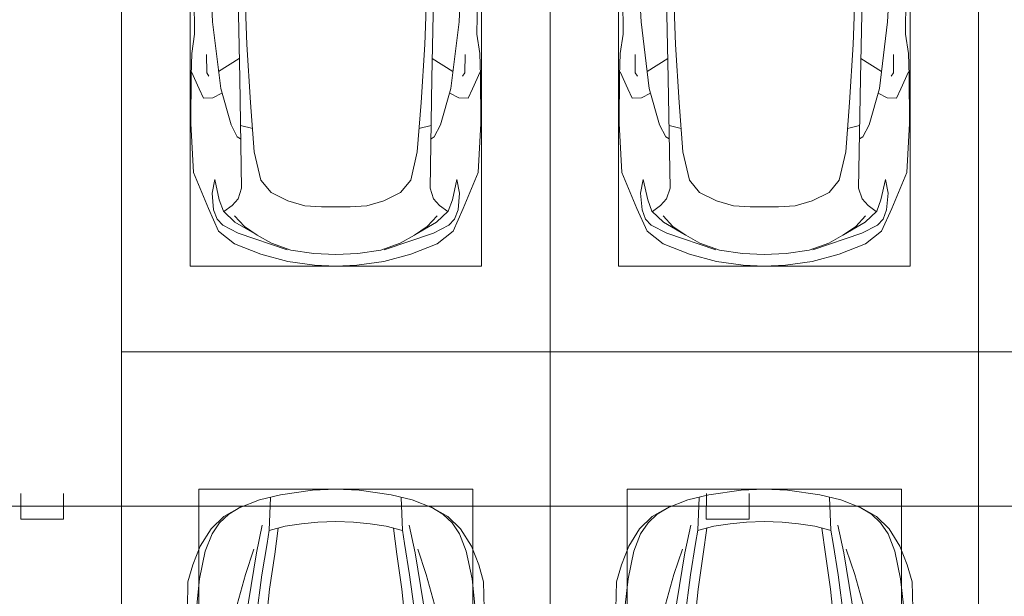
# Model space of a CAD drawing. Header units: millimetres. Extents: x -32229 to 291619, y -13689 to 125138.
# Tile 440 of 565: x 73141 to 78885, y 102925 to 106288. Entities that reach past the tile are written whole.
import ezdxf

# ---------------------------------------------------------------- set-up
doc = ezdxf.new("R2010")
doc.units = ezdxf.units.MM
doc.layers.add('A-DETL-____-OTLN', color=7, linetype='Continuous', lineweight=9, true_color=0x00a600)
doc.layers.add('A-DETL-GENF-OTLN', color=7, linetype='Continuous', lineweight=18)
doc.layers.add('C-PRKG-____-OTLN', color=7, linetype='Continuous', lineweight=18)

# ---------------------------------------------------------------- blocks, each defined once
blk = doc.blocks.new('АР_Машиноместо - 5300x2500_С-V38--02 ЭМ')
at = {"layer": 'A-DETL-GENF-OTLN', "color": 253, "lineweight": 13, "true_color": 0xaaaaaa}
for p, q in [((970.2, 4771.8), (812.7, 4729.4)), ((1126.4, 4794.1), (970.2, 4771.8)), ((1250, 4800), (1126.4, 4794.1)), ((1250, 4800), (1373.6, 4794.1)), ((1373.6, 4794.1), (1529.8, 4771.8)), ((1529.8, 4771.8), (1687.3, 4729.4)), ((812.7, 4729.4), (659.1, 4669.9)), ((1122.2, 4726.4), (988.2, 4706.7)), ((1250, 4731.7), (1122.2, 4726.4)), ((1250, 4731.7), (1377.8, 4726.4)), ((1377.8, 4726.4), (1511.8, 4706.7)), ((1687.3, 4729.4), (1840.9, 4669.9)), ((659.1, 4669.9), (565.9, 4595.1)), ((680.7, 4606.5), (967, 4703.6)), ((873.9, 4665.1), (791.3, 4619.7)), ((988.2, 4706.7), (873.9, 4665.1)), ((1511.8, 4706.7), (1626.1, 4665.1)), ((1819.3, 4606.5), (1533, 4703.6)), ((1626.1, 4665.1), (1708.7, 4619.7)), ((1840.9, 4669.9), (1934.1, 4595.1)), ((590.7, 4560.1), (680.7, 4606.5)), ((788.5, 4617.7), (661.8, 4543.1)), ((791.3, 4619.7), (717.1, 4568.9)), ((1708.7, 4619.7), (1782.9, 4568.9)), ((1711.5, 4617.7), (1838.2, 4543.1)), ((1909.3, 4560.1), (1819.3, 4606.5)), ((565.9, 4595.1), (507.1, 4462.6)), ((557.5, 4525.7), (590.7, 4560.1)), ((661.8, 4543.1), (594.6, 4479.3)), ((717.1, 4568.9), (659.6, 4505.3)), ((1782.9, 4568.9), (1840.4, 4505.3)), ((1838.2, 4543.1), (1905.4, 4479.3)), ((1942.5, 4525.7), (1909.3, 4560.1)), ((1934.1, 4595.1), (1992.9, 4462.6)), ((536.4, 4471.4), (557.5, 4525.7)), ((645, 4445.5), (597.3, 4481.4)), ((1855, 4445.5), (1902.7, 4481.4)), ((1963.6, 4471.4), (1942.5, 4525.7)), ((507.1, 4462.6), (419.6, 4254.2)), ((528.4, 4374.7), (536.4, 4471.4)), ((594.6, 4479.3), (569.5, 4413.1)), ((679.6, 4406.3), (645, 4445.5)), ((970.5, 4419.3), (1069.6, 4447.3)), ((1069.6, 4447.3), (1167.1, 4453.2)), ((1167.1, 4453.2), (1250, 4453.9)), ((1332.9, 4453.2), (1250, 4453.9)), ((1430.4, 4447.3), (1332.9, 4453.2)), ((1529.5, 4419.3), (1430.4, 4447.3)), ((1820.4, 4406.3), (1855, 4445.5)), ((1905.4, 4479.3), (1930.5, 4413.1)), ((1971.6, 4374.7), (1963.6, 4471.4)), ((1992.9, 4462.6), (2080.4, 4254.2)), ((543.7, 4295.1), (528.4, 4374.7)), ((569.5, 4413.1), (543.7, 4295.1)), ((699.7, 4345.5), (679.6, 4406.3)), ((812.5, 4298.9), (872.7, 4370.2)), ((872.7, 4370.2), (970.5, 4419.3)), ((1627.3, 4370.2), (1529.5, 4419.3)), ((1687.5, 4298.9), (1627.3, 4370.2)), ((1800.3, 4345.5), (1820.4, 4406.3)), ((1930.5, 4413.1), (1956.3, 4295.1)), ((1956.3, 4295.1), (1971.6, 4374.7)), ((689.3, 3705.5), (699.7, 4345.5)), ((1810.7, 3705.5), (1800.3, 4345.5)), ((419.6, 4254.2), (403.4, 3968)), ((774.4, 4132.9), (812.5, 4298.9)), ((1725.6, 4132.9), (1687.5, 4298.9)), ((2080.4, 4254.2), (2096.6, 3968)), ((752.2, 3845.6), (774.4, 4132.9)), ((1747.8, 3845.6), (1725.6, 4132.9)), ((638.7, 3975.4), (675.2, 4045.5)), ((675.2, 4045.5), (694.6, 4057.6)), ((1824.8, 4045.5), (1805.4, 4057.6)), ((1861.3, 3975.4), (1824.8, 4045.5)), ((403.4, 3968), (405.6, 3688.5)), ((578.7, 3762.9), (638.7, 3975.4)), ((1921.3, 3762.9), (1861.3, 3975.4)), ((2096.6, 3968), (2094.4, 3688.5)), ((453.1, 3766.3), (478.4, 3819.3)), ((478.4, 3819.3), (532.5, 3818.1)), ((532.5, 3818.1), (585.5, 3790.5)), ((731.2, 3507.6), (752.2, 3845.6)), ((1768.8, 3507.6), (1747.8, 3845.6)), ((1967.5, 3818.1), (1914.5, 3790.5)), ((2021.6, 3819.3), (1967.5, 3818.1)), ((2046.9, 3766.3), (2021.6, 3819.3)), ((408.2, 3667), (453.1, 3766.3)), ((530.9, 3374.8), (578.7, 3762.9)), ((1969.1, 3374.8), (1921.3, 3762.9)), ((2091.8, 3667), (2046.9, 3766.3)), ((405.6, 3688.5), (409.5, 3560)), ((496.8, 3671.6), (510.1, 3691.5)), ((678.7, 3159.5), (689.3, 3705.5)), ((1821.3, 3159.5), (1810.7, 3705.5)), ((2003.2, 3671.6), (1989.9, 3691.5)), ((2094.4, 3688.5), (2090.5, 3560)), ((495.5, 3566.1), (496.8, 3671.6)), ((687.1, 3588.8), (566.5, 3663.9)), ((1812.9, 3588.8), (1933.5, 3663.9)), ((2004.5, 3566.1), (2003.2, 3671.6)), ((409.5, 3560), (426.5, 3446.8)), ((704.9, 2775.5), (731.2, 3507.6)), ((1795.1, 2775.5), (1768.8, 3507.6)), ((2090.5, 3560), (2073.5, 3446.8)), ((426.5, 3446.8), (417.5, 2723)), ((2073.5, 3446.8), (2082.5, 2723)), ((501.4, 2789.7), (530.9, 3374.8)), ((1998.6, 2789.7), (1969.1, 3374.8))]:
    blk.add_line(p, q, dxfattribs=at)
at = {"layer": 'A-DETL-GENF-OTLN', "color": 254, "lineweight": 13, "true_color": 0xd4d4d4}
for p, q in [((694.6, 3980.4), (765.1, 3996.8)), ((1805.4, 3980.4), (1734.9, 3996.8))]:
    blk.add_line(p, q, dxfattribs=at)
at = {"layer": 'C-PRKG-____-OTLN', "color": 253, "lineweight": 13, "true_color": 0xaaaaaa}
for p, q in [((2500, 5300), (0, 5300)), ((0, 0), (0, 5300)), ((2500, 0), (2500, 5300)), ((400, 4800), (2100, 4800)), ((400, 500), (400, 4800)), ((2100, 500), (2100, 4800))]:
    blk.add_line(p, q, dxfattribs=at)
blk = doc.blocks.new('АР_Машиноместо - 4900x2400_М__5300х2500_-2211001--02 ЭМ')
at = {"layer": 'A-DETL-GENF-OTLN', "color": 253, "lineweight": 13, "true_color": 0xaaaaaa}
for p, q in [((863.9, -3917.5), (840.1, -3687.8)), ((1636.1, -3917.5), (1659.9, -3687.8)), ((387.4, -3958.4), (384, -3802.9)), ((2112.6, -3958.4), (2116, -3802.9)), ((416.4, -4059.2), (387.4, -3958.4)), ((893.6, -4121.6), (863.9, -3917.5)), ((1606.4, -4121.6), (1636.1, -3917.5)), ((2083.6, -4059.2), (2112.6, -3958.4)), ((458.6, -4167), (416.4, -4059.2)), ((2041.4, -4167), (2083.6, -4059.2)), ((914, -4272.5), (893.6, -4121.6)), ((1586, -4272.5), (1606.4, -4121.6)), ((522.5, -4267.9), (458.6, -4167)), ((1977.5, -4267.9), (2041.4, -4167)), ((596.3, -4340.6), (522.5, -4267.9)), ((955.5, -4283.9), (861, -4259.4)), ((861.2, -4260.3), (869.3, -4451.1)), ((1050.4, -4297.3), (955.5, -4283.9)), ((1146, -4306.7), (1050.4, -4297.3)), ((1250, -4312), (1146, -4306.7)), ((1250, -4312), (1354, -4306.7)), ((1354, -4306.7), (1449.6, -4297.3)), ((1449.6, -4297.3), (1544.5, -4283.9)), ((1544.5, -4283.9), (1639, -4259.4)), ((1638.8, -4260.3), (1630.7, -4451.1)), ((1903.7, -4340.6), (1977.5, -4267.9)), ((686, -4391.6), (596.3, -4340.6)), ((1814, -4391.6), (1903.7, -4340.6)), ((804.4, -4436.7), (686, -4391.6)), ((1695.6, -4436.7), (1814, -4391.6)), ((927, -4466.6), (804.4, -4436.7)), ((1114.6, -4493), (927, -4466.6)), ((1385.4, -4493), (1573, -4466.6)), ((1573, -4466.6), (1695.6, -4436.7)), ((1250, -4500), (1114.6, -4493)), ((1250, -4500), (1385.4, -4493))]:
    blk.add_line(p, q, dxfattribs=at)
at = {"layer": 'A-DETL-GENF-OTLN', "color": 254, "lineweight": 13, "true_color": 0xd4d4d4}
for p, q in [((723.2, -3741.5), (786.9, -4128.3)), ((785.7, -3746.6), (819.4, -4000.8)), ((1714.3, -3746.6), (1680.6, -4000.8)), ((1776.8, -3741.5), (1713.1, -4128.3)), ((454.7, -3976.8), (438.6, -3823.4)), ((673.6, -3827.1), (722.7, -4001.8)), ((1826.4, -3827.1), (1777.3, -4001.8)), ((2045.3, -3976.8), (2061.4, -3823.4)), ((488.6, -4138.1), (454.7, -3976.8)), ((722.7, -4001.8), (771.7, -4149.8)), ((819.4, -4000.8), (849, -4182.8)), ((1680.6, -4000.8), (1651, -4182.8)), ((1777.3, -4001.8), (1728.3, -4149.8)), ((2011.4, -4138.1), (2045.3, -3976.8)), ((786.9, -4128.3), (821.1, -4289.8)), ((1713.1, -4128.3), (1678.9, -4289.8)), ((527.8, -4239.8), (488.6, -4138.1)), ((849, -4182.8), (861.2, -4260.3)), ((1651, -4182.8), (1638.8, -4260.3)), ((1972.2, -4239.8), (2011.4, -4138.1)), ((571.5, -4303.1), (527.8, -4239.8)), ((1928.5, -4303.1), (1972.2, -4239.8)), ((625, -4354.8), (571.5, -4303.1)), ((1875, -4354.8), (1928.5, -4303.1)), ((696.3, -4395.8), (625, -4354.8)), ((1803.7, -4395.8), (1875, -4354.8))]:
    blk.add_line(p, q, dxfattribs=at)
at = {"layer": 'C-PRKG-____-OTLN', "color": 253, "lineweight": 13, "true_color": 0xaaaaaa}
for p, q in [((0, 0), (0, -5300)), ((2500, 0), (2500, -5300)), ((450, -800), (450, -4500)), ((2050, -800), (2050, -4500)), ((450, -4500), (2050, -4500)), ((2500, -5300), (0, -5300))]:
    blk.add_line(p, q, dxfattribs=at)
blk = doc.blocks.new('АР_Машиноместо - 5300x2500_С-V37--02 ЭМ')
at = {"layer": 'A-DETL-GENF-OTLN', "color": 253, "lineweight": 13, "true_color": 0xaaaaaa}
for p, q in [((426.5, -3446.8), (417.5, -2723)), ((2073.5, -3446.8), (2082.5, -2723)), ((501.4, -2789.7), (530.9, -3374.8)), ((704.9, -2775.5), (731.2, -3507.6)), ((1795.1, -2775.5), (1768.8, -3507.6)), ((1998.6, -2789.7), (1969.1, -3374.8)), ((678.7, -3159.5), (689.3, -3705.5)), ((1821.3, -3159.5), (1810.7, -3705.5)), ((530.9, -3374.8), (578.7, -3762.9)), ((1969.1, -3374.8), (1921.3, -3762.9)), ((409.5, -3560), (426.5, -3446.8)), ((2090.5, -3560), (2073.5, -3446.8)), ((405.6, -3688.5), (409.5, -3560)), ((731.2, -3507.6), (752.2, -3845.6)), ((1768.8, -3507.6), (1747.8, -3845.6)), ((2094.4, -3688.5), (2090.5, -3560)), ((495.5, -3566.1), (496.8, -3671.6)), ((687.1, -3588.8), (566.5, -3663.9)), ((1812.9, -3588.8), (1933.5, -3663.9)), ((2004.5, -3566.1), (2003.2, -3671.6)), ((408.2, -3667), (453.1, -3766.3)), ((496.8, -3671.6), (510.1, -3691.5)), ((2003.2, -3671.6), (1989.9, -3691.5)), ((2091.8, -3667), (2046.9, -3766.3)), ((403.4, -3968), (405.6, -3688.5)), ((689.3, -3705.5), (699.7, -4345.5)), ((1810.7, -3705.5), (1800.3, -4345.5)), ((2096.6, -3968), (2094.4, -3688.5)), ((453.1, -3766.3), (478.4, -3819.3)), ((532.5, -3818.1), (585.5, -3790.5)), ((578.7, -3762.9), (638.7, -3975.4)), ((1921.3, -3762.9), (1861.3, -3975.4)), ((1967.5, -3818.1), (1914.5, -3790.5)), ((2046.9, -3766.3), (2021.6, -3819.3)), ((478.4, -3819.3), (532.5, -3818.1)), ((752.2, -3845.6), (774.4, -4132.9)), ((1747.8, -3845.6), (1725.6, -4132.9)), ((2021.6, -3819.3), (1967.5, -3818.1)), ((419.6, -4254.2), (403.4, -3968)), ((638.7, -3975.4), (675.2, -4045.5)), ((1861.3, -3975.4), (1824.8, -4045.5)), ((2080.4, -4254.2), (2096.6, -3968)), ((675.2, -4045.5), (694.6, -4057.6)), ((1824.8, -4045.5), (1805.4, -4057.6)), ((774.4, -4132.9), (812.5, -4298.9)), ((1725.6, -4132.9), (1687.5, -4298.9)), ((507.1, -4462.6), (419.6, -4254.2)), ((543.7, -4295.1), (528.4, -4374.7)), ((569.5, -4413.1), (543.7, -4295.1)), ((812.5, -4298.9), (872.7, -4370.2)), ((1687.5, -4298.9), (1627.3, -4370.2)), ((1930.5, -4413.1), (1956.3, -4295.1)), ((1956.3, -4295.1), (1971.6, -4374.7)), ((1992.9, -4462.6), (2080.4, -4254.2)), ((699.7, -4345.5), (679.6, -4406.3)), ((1800.3, -4345.5), (1820.4, -4406.3)), ((528.4, -4374.7), (536.4, -4471.4)), ((594.6, -4479.3), (569.5, -4413.1)), ((679.6, -4406.3), (645, -4445.5)), ((872.7, -4370.2), (970.5, -4419.3)), ((970.5, -4419.3), (1069.6, -4447.3)), ((1529.5, -4419.3), (1430.4, -4447.3)), ((1627.3, -4370.2), (1529.5, -4419.3)), ((1820.4, -4406.3), (1855, -4445.5)), ((1905.4, -4479.3), (1930.5, -4413.1)), ((1971.6, -4374.7), (1963.6, -4471.4)), ((565.9, -4595.1), (507.1, -4462.6)), ((536.4, -4471.4), (557.5, -4525.7)), ((661.8, -4543.1), (594.6, -4479.3)), ((645, -4445.5), (597.3, -4481.4)), ((1069.6, -4447.3), (1167.1, -4453.2)), ((1167.1, -4453.2), (1250, -4453.9)), ((1332.9, -4453.2), (1250, -4453.9)), ((1430.4, -4447.3), (1332.9, -4453.2)), ((1838.2, -4543.1), (1905.4, -4479.3)), ((1855, -4445.5), (1902.7, -4481.4)), ((1934.1, -4595.1), (1992.9, -4462.6)), ((1963.6, -4471.4), (1942.5, -4525.7)), ((557.5, -4525.7), (590.7, -4560.1)), ((717.1, -4568.9), (659.6, -4505.3)), ((1782.9, -4568.9), (1840.4, -4505.3)), ((1942.5, -4525.7), (1909.3, -4560.1)), ((659.1, -4669.9), (565.9, -4595.1)), ((590.7, -4560.1), (680.7, -4606.5)), ((788.5, -4617.7), (661.8, -4543.1)), ((791.3, -4619.7), (717.1, -4568.9)), ((1708.7, -4619.7), (1782.9, -4568.9)), ((1711.5, -4617.7), (1838.2, -4543.1)), ((1909.3, -4560.1), (1819.3, -4606.5)), ((1840.9, -4669.9), (1934.1, -4595.1)), ((680.7, -4606.5), (967, -4703.6)), ((873.9, -4665.1), (791.3, -4619.7)), ((1819.3, -4606.5), (1533, -4703.6)), ((1626.1, -4665.1), (1708.7, -4619.7)), ((812.7, -4729.4), (659.1, -4669.9)), ((988.2, -4706.7), (873.9, -4665.1)), ((1122.2, -4726.4), (988.2, -4706.7)), ((1377.8, -4726.4), (1511.8, -4706.7)), ((1511.8, -4706.7), (1626.1, -4665.1)), ((1687.3, -4729.4), (1840.9, -4669.9)), ((970.2, -4771.8), (812.7, -4729.4)), ((1250, -4731.7), (1122.2, -4726.4)), ((1250, -4731.7), (1377.8, -4726.4)), ((1529.8, -4771.8), (1687.3, -4729.4)), ((1126.4, -4794.1), (970.2, -4771.8)), ((1250, -4800), (1126.4, -4794.1)), ((1250, -4800), (1373.6, -4794.1)), ((1373.6, -4794.1), (1529.8, -4771.8))]:
    blk.add_line(p, q, dxfattribs=at)
at = {"layer": 'A-DETL-GENF-OTLN', "color": 254, "lineweight": 13, "true_color": 0xd4d4d4}
for p, q in [((694.6, -3980.4), (765.1, -3996.8)), ((1805.4, -3980.4), (1734.9, -3996.8))]:
    blk.add_line(p, q, dxfattribs=at)
at = {"layer": 'C-PRKG-____-OTLN', "color": 253, "lineweight": 13, "true_color": 0xaaaaaa}
for p, q in [((0, 0), (0, -5300)), ((2500, 0), (2500, -5300)), ((400, -500), (400, -4800)), ((2100, -500), (2100, -4800)), ((400, -4800), (2100, -4800)), ((2500, -5300), (0, -5300))]:
    blk.add_line(p, q, dxfattribs=at)
blk = doc.blocks.new('АР_Машиноместо - 4900x2400_М__5300х2500_-V39--02 ЭМ')
at = {"layer": 'A-DETL-GENF-OTLN', "color": 253, "lineweight": 13, "true_color": 0xaaaaaa}
for p, q in [((1114.6, 4493), (927, 4466.6)), ((1250, 4500), (1114.6, 4493)), ((1250, 4500), (1385.4, 4493)), ((1385.4, 4493), (1573, 4466.6)), ((804.4, 4436.7), (686, 4391.6)), ((927, 4466.6), (804.4, 4436.7)), ((861.2, 4260.3), (869.3, 4451.1)), ((1573, 4466.6), (1695.6, 4436.7)), ((1638.8, 4260.3), (1630.7, 4451.1)), ((1695.6, 4436.7), (1814, 4391.6)), ((686, 4391.6), (596.3, 4340.6)), ((1814, 4391.6), (1903.7, 4340.6)), ((596.3, 4340.6), (522.5, 4267.9)), ((1250, 4312), (1146, 4306.7)), ((1250, 4312), (1354, 4306.7)), ((1903.7, 4340.6), (1977.5, 4267.9)), ((522.5, 4267.9), (458.6, 4167)), ((955.5, 4283.9), (861, 4259.4)), ((914, 4272.5), (893.6, 4121.6)), ((1050.4, 4297.3), (955.5, 4283.9)), ((1146, 4306.7), (1050.4, 4297.3)), ((1354, 4306.7), (1449.6, 4297.3)), ((1449.6, 4297.3), (1544.5, 4283.9)), ((1544.5, 4283.9), (1639, 4259.4)), ((1586, 4272.5), (1606.4, 4121.6)), ((1977.5, 4267.9), (2041.4, 4167)), ((458.6, 4167), (416.4, 4059.2)), ((2041.4, 4167), (2083.6, 4059.2)), ((893.6, 4121.6), (863.9, 3917.5)), ((1606.4, 4121.6), (1636.1, 3917.5)), ((416.4, 4059.2), (387.4, 3958.4)), ((2083.6, 4059.2), (2112.6, 3958.4)), ((387.4, 3958.4), (384, 3802.9)), ((863.9, 3917.5), (840.1, 3687.8)), ((1636.1, 3917.5), (1659.9, 3687.8)), ((2112.6, 3958.4), (2116, 3802.9))]:
    blk.add_line(p, q, dxfattribs=at)
at = {"layer": 'A-DETL-GENF-OTLN', "color": 254, "lineweight": 13, "true_color": 0xd4d4d4}
for p, q in [((696.3, 4395.8), (625, 4354.8)), ((1803.7, 4395.8), (1875, 4354.8)), ((625, 4354.8), (571.5, 4303.1)), ((1875, 4354.8), (1928.5, 4303.1)), ((571.5, 4303.1), (527.8, 4239.8)), ((786.9, 4128.3), (821.1, 4289.8)), ((849, 4182.8), (861.2, 4260.3)), ((1651, 4182.8), (1638.8, 4260.3)), ((1713.1, 4128.3), (1678.9, 4289.8)), ((1928.5, 4303.1), (1972.2, 4239.8)), ((527.8, 4239.8), (488.6, 4138.1)), ((1972.2, 4239.8), (2011.4, 4138.1)), ((488.6, 4138.1), (454.7, 3976.8)), ((722.7, 4001.8), (771.7, 4149.8)), ((819.4, 4000.8), (849, 4182.8)), ((1680.6, 4000.8), (1651, 4182.8)), ((1777.3, 4001.8), (1728.3, 4149.8)), ((2011.4, 4138.1), (2045.3, 3976.8)), ((723.2, 3741.5), (786.9, 4128.3)), ((1776.8, 3741.5), (1713.1, 4128.3)), ((454.7, 3976.8), (438.6, 3823.4)), ((673.6, 3827.1), (722.7, 4001.8)), ((785.7, 3746.6), (819.4, 4000.8)), ((1714.3, 3746.6), (1680.6, 4000.8)), ((1826.4, 3827.1), (1777.3, 4001.8)), ((2045.3, 3976.8), (2061.4, 3823.4))]:
    blk.add_line(p, q, dxfattribs=at)
at = {"layer": 'C-PRKG-____-OTLN', "color": 253, "lineweight": 13, "true_color": 0xaaaaaa}
for p, q in [((2500, 5300), (0, 5300)), ((0, 0), (0, 5300)), ((2500, 0), (2500, 5300)), ((450, 4500), (2050, 4500)), ((450, 800), (450, 4500)), ((2050, 800), (2050, 4500))]:
    blk.add_line(p, q, dxfattribs=at)
blk = doc.blocks.new('Наметкина 10_РД_АР_П_отсоединено_rvt-1--02 ЭМ')
at = {"layer": 'C-PRKG-____-OTLN', "color": 253, "lineweight": 13, "true_color": 0xaaaaaa}
for name, p in [('АР_Машиноместо - 5300x2500_С-V37--02 ЭМ', (73735.3, 109650)), ('АР_Машиноместо - 5300x2500_С-V37--02 ЭМ', (78735.3, 109650)), ('АР_Машиноместо - 4900x2400_М__5300х2500_-V39--02 ЭМ', (73735.3, 99050)), ('АР_Машиноместо - 4900x2400_М__5300х2500_-V39--02 ЭМ', (78735.3, 99050))]:
    blk.add_blockref(name, p, dxfattribs=at)
at = {"layer": 'C-PRKG-____-OTLN', "color": 253, "lineweight": 13, "true_color": 0xaaaaaa, "rotation": 180}
for name, p in [('АР_Машиноместо - 5300x2500_С-V38--02 ЭМ', (78735.3, 109650)), ('АР_Машиноместо - 4900x2400_М__5300х2500_-2211001--02 ЭМ', (78735.3, 99050))]:
    blk.add_blockref(name, p, dxfattribs=at)

msp = doc.modelspace()

# ---------------------------------------------------------------- linework, layer by layer
at = {"layer": 'A-DETL-____-OTLN', "color": 5, "true_color": 0x0000ff}
for p, q in [((73147.1, 103525.4), (73146.9, 103375.4)), ((73396.9, 103375.1), (73397.1, 103525.1)), ((77147.1, 103525.4), (77146.9, 103375.4)), ((77396.9, 103375.1), (77397.1, 103525.1)), ((114684.7, 103450.1), (37936.1, 103450.1)), ((73146.9, 103375.4), (73396.9, 103375.1)), ((77146.9, 103375.4), (77396.9, 103375.1))]:
    msp.add_line(p, q, dxfattribs=at)

# ---------------------------------------------------------------- block references
at = {"lineweight": 5}
msp.add_blockref('Наметкина 10_РД_АР_П_отсоединено_rvt-1--02 ЭМ', (0, 0), dxfattribs=at)

doc.saveas('drawing.dxf')
